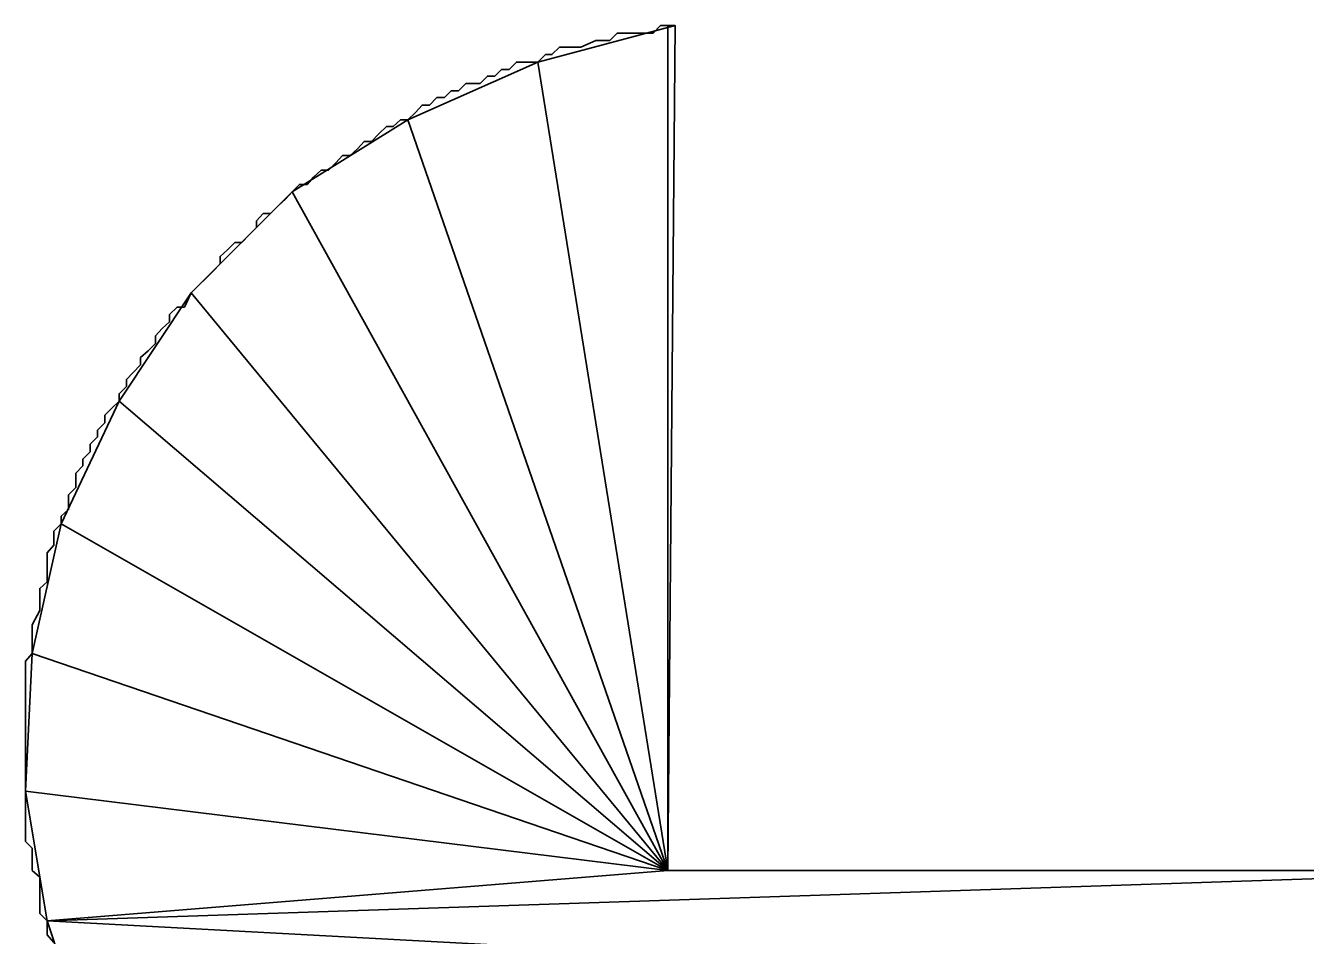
# Model space of a CAD drawing. Extents: x -495905 to -478420, y -1113297 to -1107716.
# Drawn here: x -494428.122 to -494426.364, y -1110238.76 to -1110237.51 of the extents above; entities that cross this region are included whole.
import ezdxf

# ---------------------------------------------------------------- set-up
doc = ezdxf.new("R2010")
doc.units = 0
doc.layers.add('legenda', color=7, linetype='Continuous')

msp = doc.modelspace()

# ---------------------------------------------------------------- linework, layer by layer
at = {"layer": 'legenda'}
for p, q in [((-494427.2393, -1110238.6704), (-494427.2393, -1110237.5096)), ((-494427.2393, -1110237.5096), (-494427.2291, -1110237.5096)), ((-494427.2393, -1110238.6704), (-494427.2393, -1110237.5096)), ((-494427.2393, -1110237.5096), (-494427.2291, -1110237.5096)), ((-494426.0101, -1110238.6704), (-494427.2393, -1110238.6704)), ((-494426.0101, -1110238.6704), (-494427.2393, -1110238.6704))]:
    msp.add_line(p, q, dxfattribs=at)
for points in [[(-494427.2291, -1110237.5096), (-494427.2495, -1110237.5096), (-494427.2597, -1110237.5198), (-494427.2689, -1110237.5198), (-494427.2791, -1110237.5198), (-494427.2893, -1110237.5198), (-494427.3087, -1110237.5198), (-494427.3189, -1110237.53), (-494427.3291, -1110237.53), (-494427.3383, -1110237.53), (-494427.3587, -1110237.5392), (-494427.3689, -1110237.5392), (-494427.3781, -1110237.5392), (-494427.3881, -1110237.5392), (-494427.3985, -1110237.5494), (-494427.4075, -1110237.5494), (-494427.4177, -1110237.5596), (-494427.4381, -1110237.5596), (-494427.4473, -1110237.5596), (-494427.4575, -1110237.5698), (-494427.4677, -1110237.5698), (-494427.4769, -1110237.579), (-494427.4871, -1110237.579), (-494427.4973, -1110237.5892), (-494427.5167, -1110237.5892), (-494427.5269, -1110237.5994), (-494427.5371, -1110237.5994), (-494427.5463, -1110237.6084), (-494427.5565, -1110237.6084), (-494427.5667, -1110237.6188), (-494427.5769, -1110237.6188), (-494427.5861, -1110237.6288), (-494427.5963, -1110237.6392), (-494427.6065, -1110237.6392), (-494427.6167, -1110237.6482), (-494427.6259, -1110237.6482), (-494427.6361, -1110237.6584), (-494427.6463, -1110237.6686), (-494427.6565, -1110237.6686), (-494427.6657, -1110237.6788), (-494427.6759, -1110237.688), (-494427.6861, -1110237.688), (-494427.6953, -1110237.6982), (-494427.7055, -1110237.7084), (-494427.7157, -1110237.7084), (-494427.7259, -1110237.7176), (-494427.7349, -1110237.7278), (-494427.7453, -1110237.7278), (-494427.7553, -1110237.738), (-494427.7645, -1110237.7482), (-494427.7747, -1110237.7574), (-494427.7849, -1110237.7676), (-494427.7951, -1110237.7676), (-494427.8043, -1110237.7778), (-494427.8043, -1110237.787), (-494427.8145, -1110237.7972), (-494427.8247, -1110237.8074), (-494427.8339, -1110237.8074), (-494427.8441, -1110237.8176), (-494427.8543, -1110237.8268), (-494427.8543, -1110237.837), (-494427.8645, -1110237.8472), (-494427.8737, -1110237.8564), (-494427.8839, -1110237.8666), (-494427.8941, -1110237.8768), (-494427.8941, -1110237.8768), (-494427.9033, -1110237.8962), (-494427.9135, -1110237.8962), (-494427.9237, -1110237.9064), (-494427.9237, -1110237.9166), (-494427.9339, -1110237.9258), (-494427.9431, -1110237.936), (-494427.9431, -1110237.9462), (-494427.9533, -1110237.9564), (-494427.9635, -1110237.9656), (-494427.9635, -1110237.9756), (-494427.9737, -1110237.986), (-494427.9829, -1110237.996), (-494427.9829, -1110238.0052), (-494427.9931, -1110238.0154), (-494427.9931, -1110238.0256), (-494428.0033, -1110238.0358), (-494428.0125, -1110238.045), (-494428.0125, -1110238.0552), (-494428.0227, -1110238.0654), (-494428.0227, -1110238.0746), (-494428.0329, -1110238.0848), (-494428.0329, -1110238.095), (-494428.0431, -1110238.1052), (-494428.0431, -1110238.1144), (-494428.0523, -1110238.1246), (-494428.0523, -1110238.144), (-494428.0625, -1110238.1542), (-494428.0625, -1110238.1644), (-494428.0625, -1110238.1746), (-494428.0727, -1110238.1838), (-494428.0727, -1110238.194), (-494428.0829, -1110238.2042), (-494428.0829, -1110238.2134), (-494428.0829, -1110238.2236), (-494428.0921, -1110238.2338)], [(-494427.2291, -1110237.5096), (-494427.2495, -1110237.5096), (-494427.2597, -1110237.5198), (-494427.2689, -1110237.5198), (-494427.2791, -1110237.5198), (-494427.2893, -1110237.5198), (-494427.3087, -1110237.5198), (-494427.3189, -1110237.53), (-494427.3291, -1110237.53), (-494427.3383, -1110237.53), (-494427.3587, -1110237.5392), (-494427.3689, -1110237.5392), (-494427.3781, -1110237.5392), (-494427.3881, -1110237.5392), (-494427.3985, -1110237.5494), (-494427.4075, -1110237.5494), (-494427.4177, -1110237.5596), (-494427.4381, -1110237.5596), (-494427.4473, -1110237.5596), (-494427.4575, -1110237.5698), (-494427.4677, -1110237.5698), (-494427.4769, -1110237.579), (-494427.4871, -1110237.579), (-494427.4973, -1110237.5892), (-494427.5167, -1110237.5892), (-494427.5269, -1110237.5994), (-494427.5371, -1110237.5994), (-494427.5463, -1110237.6084), (-494427.5565, -1110237.6084), (-494427.5667, -1110237.6188), (-494427.5769, -1110237.6188), (-494427.5861, -1110237.6288), (-494427.5963, -1110237.6392), (-494427.6065, -1110237.6392), (-494427.6167, -1110237.6482), (-494427.6259, -1110237.6482), (-494427.6361, -1110237.6584), (-494427.6463, -1110237.6686), (-494427.6565, -1110237.6686), (-494427.6657, -1110237.6788), (-494427.6759, -1110237.688), (-494427.6861, -1110237.688), (-494427.6953, -1110237.6982), (-494427.7055, -1110237.7084), (-494427.7157, -1110237.7084), (-494427.7259, -1110237.7176), (-494427.7349, -1110237.7278), (-494427.7453, -1110237.7278), (-494427.7553, -1110237.738), (-494427.7645, -1110237.7482), (-494427.7747, -1110237.7574), (-494427.7849, -1110237.7676), (-494427.7951, -1110237.7676), (-494427.8043, -1110237.7778), (-494427.8043, -1110237.787), (-494427.8145, -1110237.7972), (-494427.8247, -1110237.8074), (-494427.8339, -1110237.8074), (-494427.8441, -1110237.8176), (-494427.8543, -1110237.8268), (-494427.8543, -1110237.837), (-494427.8645, -1110237.8472), (-494427.8737, -1110237.8564), (-494427.8839, -1110237.8666), (-494427.8941, -1110237.8768), (-494427.8941, -1110237.8768), (-494427.9033, -1110237.8962), (-494427.9135, -1110237.8962), (-494427.9237, -1110237.9064), (-494427.9237, -1110237.9166), (-494427.9339, -1110237.9258), (-494427.9431, -1110237.936), (-494427.9431, -1110237.9462), (-494427.9533, -1110237.9564), (-494427.9635, -1110237.9656), (-494427.9635, -1110237.9756), (-494427.9737, -1110237.986), (-494427.9829, -1110237.996), (-494427.9829, -1110238.0052), (-494427.9931, -1110238.0154), (-494427.9931, -1110238.0256), (-494428.0033, -1110238.0358), (-494428.0125, -1110238.045), (-494428.0125, -1110238.0552), (-494428.0227, -1110238.0654), (-494428.0227, -1110238.0746), (-494428.0329, -1110238.0848), (-494428.0329, -1110238.095), (-494428.0431, -1110238.1052), (-494428.0431, -1110238.1144), (-494428.0523, -1110238.1246), (-494428.0523, -1110238.144), (-494428.0625, -1110238.1542), (-494428.0625, -1110238.1644), (-494428.0625, -1110238.1746), (-494428.0727, -1110238.1838), (-494428.0727, -1110238.194), (-494428.0829, -1110238.2042), (-494428.0829, -1110238.2134), (-494428.0829, -1110238.2236), (-494428.0921, -1110238.2338)], [(-494428.0921, -1110238.2338), (-494428.0921, -1110238.2532), (-494428.0921, -1110238.2634), (-494428.0921, -1110238.2736), (-494428.1021, -1110238.2828), (-494428.1021, -1110238.293), (-494428.1021, -1110238.3032), (-494428.1021, -1110238.3134), (-494428.1125, -1110238.3328), (-494428.1125, -1110238.3428), (-494428.1125, -1110238.3532), (-494428.1125, -1110238.3622), (-494428.1125, -1110238.3724), (-494428.1215, -1110238.3826), (-494428.1215, -1110238.3928), (-494428.1215, -1110238.4122), (-494428.1215, -1110238.4224), (-494428.1215, -1110238.4316), (-494428.1215, -1110238.4418), (-494428.1215, -1110238.452), (-494428.1215, -1110238.4622), (-494428.1215, -1110238.4816), (-494428.1215, -1110238.4918), (-494428.1215, -1110238.501), (-494428.1215, -1110238.5112), (-494428.1215, -1110238.5214), (-494428.1215, -1110238.5316), (-494428.1215, -1110238.551), (-494428.1215, -1110238.5612)], [(-494428.0921, -1110238.2338), (-494428.0921, -1110238.2532), (-494428.0921, -1110238.2634), (-494428.0921, -1110238.2736), (-494428.1021, -1110238.2828), (-494428.1021, -1110238.293), (-494428.1021, -1110238.3032), (-494428.1021, -1110238.3134), (-494428.1125, -1110238.3328), (-494428.1125, -1110238.3428), (-494428.1125, -1110238.3532), (-494428.1125, -1110238.3622), (-494428.1125, -1110238.3724), (-494428.1215, -1110238.3826), (-494428.1215, -1110238.3928), (-494428.1215, -1110238.4122), (-494428.1215, -1110238.4224), (-494428.1215, -1110238.4316), (-494428.1215, -1110238.4418), (-494428.1215, -1110238.452), (-494428.1215, -1110238.4622), (-494428.1215, -1110238.4816), (-494428.1215, -1110238.4918), (-494428.1215, -1110238.501), (-494428.1215, -1110238.5112), (-494428.1215, -1110238.5214), (-494428.1215, -1110238.5316), (-494428.1215, -1110238.551), (-494428.1215, -1110238.5612)], [(-494428.1215, -1110238.5612), (-494428.1215, -1110238.5704), (-494428.1215, -1110238.5806), (-494428.1215, -1110238.5908), (-494428.1215, -1110238.601), (-494428.1215, -1110238.6102), (-494428.1215, -1110238.6306), (-494428.1125, -1110238.6398), (-494428.1125, -1110238.65), (-494428.1125, -1110238.6602), (-494428.1125, -1110238.6704), (-494428.1021, -1110238.6796), (-494428.1021, -1110238.7), (-494428.1021, -1110238.71), (-494428.1021, -1110238.7192), (-494428.1021, -1110238.7294), (-494428.0921, -1110238.7396), (-494428.0921, -1110238.7498), (-494428.0921, -1110238.759), (-494428.0829, -1110238.7692)], [(-494428.1215, -1110238.5612), (-494428.1215, -1110238.5704), (-494428.1215, -1110238.5806), (-494428.1215, -1110238.5908), (-494428.1215, -1110238.601), (-494428.1215, -1110238.6102), (-494428.1215, -1110238.6306), (-494428.1125, -1110238.6398), (-494428.1125, -1110238.65), (-494428.1125, -1110238.6602), (-494428.1125, -1110238.6704), (-494428.1021, -1110238.6796), (-494428.1021, -1110238.7), (-494428.1021, -1110238.71), (-494428.1021, -1110238.7192), (-494428.1021, -1110238.7294), (-494428.0921, -1110238.7396), (-494428.0921, -1110238.7498), (-494428.0921, -1110238.759), (-494428.0829, -1110238.7692)]]:
    msp.add_lwpolyline(points, dxfattribs=at)
for points in [[(-494427.2291, -1110237.5096), (-494427.4177, -1110237.5596), (-494427.2393, -1110238.6704)], [(-494427.2291, -1110237.5096), (-494427.4177, -1110237.5596), (-494427.2393, -1110238.6704)], [(-494427.4177, -1110237.5596), (-494427.5963, -1110237.6392), (-494427.2393, -1110238.6704)], [(-494427.4177, -1110237.5596), (-494427.5963, -1110237.6392), (-494427.2393, -1110238.6704)], [(-494427.5963, -1110237.6392), (-494427.7553, -1110237.738), (-494427.2393, -1110238.6704)], [(-494427.5963, -1110237.6392), (-494427.7553, -1110237.738), (-494427.2393, -1110238.6704)], [(-494427.7553, -1110237.738), (-494427.8941, -1110237.8768), (-494427.2393, -1110238.6704)], [(-494427.7553, -1110237.738), (-494427.8941, -1110237.8768), (-494427.2393, -1110238.6704)], [(-494427.8941, -1110237.8768), (-494427.9931, -1110238.0256), (-494427.2393, -1110238.6704)], [(-494427.8941, -1110237.8768), (-494427.9931, -1110238.0256), (-494427.2393, -1110238.6704)], [(-494427.9931, -1110238.0256), (-494428.0727, -1110238.194), (-494427.2393, -1110238.6704)], [(-494427.9931, -1110238.0256), (-494428.0727, -1110238.194), (-494427.2393, -1110238.6704)], [(-494428.0727, -1110238.194), (-494428.1125, -1110238.3724), (-494427.2393, -1110238.6704)], [(-494428.0727, -1110238.194), (-494428.1125, -1110238.3724), (-494427.2393, -1110238.6704)], [(-494428.1125, -1110238.3724), (-494428.1215, -1110238.5612), (-494427.2393, -1110238.6704)], [(-494428.1125, -1110238.3724), (-494428.1215, -1110238.5612), (-494427.2393, -1110238.6704)], [(-494428.1215, -1110238.5612), (-494428.0921, -1110238.7396), (-494427.2393, -1110238.6704)], [(-494428.1215, -1110238.5612), (-494428.0921, -1110238.7396), (-494427.2393, -1110238.6704)], [(-494426.0101, -1110238.6704), (-494428.0921, -1110238.7396), (-494426.0591, -1110238.8488)], [(-494428.0921, -1110238.7396), (-494426.0101, -1110238.6704), (-494427.2393, -1110238.6704)], [(-494426.0101, -1110238.6704), (-494428.0921, -1110238.7396), (-494426.0591, -1110238.8488)], [(-494428.0921, -1110238.7396), (-494426.0101, -1110238.6704), (-494427.2393, -1110238.6704)], [(-494428.0921, -1110238.7396), (-494428.0329, -1110238.9182), (-494426.0591, -1110238.8488)], [(-494428.0921, -1110238.7396), (-494428.0329, -1110238.9182), (-494426.0591, -1110238.8488)]]:
    msp.add_lwpolyline(points, close=True, dxfattribs=at)

doc.saveas('drawing.dxf')
